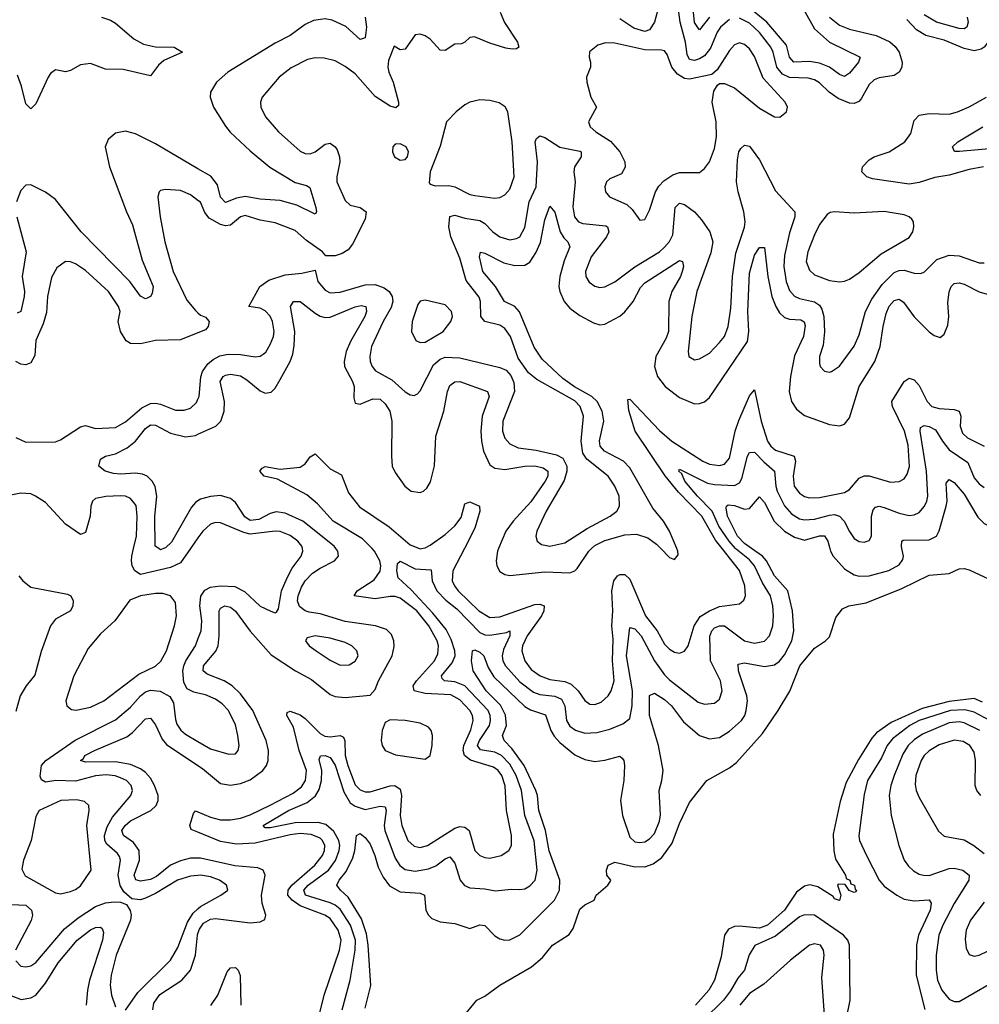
# Model space of a CAD drawing. Header units: inches. Extents: x 1843162 to 1959474, y 907081 to 1016326.
# Tile 612 of 656: x 1939286 to 1943131, y 978173 to 982120. Entities that reach past the tile are written whole.
import ezdxf

# ---------------------------------------------------------------- set-up
doc = ezdxf.new("R2010")
doc.units = ezdxf.units.IN
doc.header["$MEASUREMENT"] = 0
for name, color, linetype in [('B9937', 7, 'Continuous'), ('B9938', 7, 'Continuous'), ('B9947', 7, 'Continuous'), ('B9948', 7, 'Continuous')]:
    doc.layers.add(name, color=color, linetype=linetype)

msp = doc.modelspace()

# ---------------------------------------------------------------- linework, layer by layer
at = {"layer": 'B9937', "color": 5}
for points, elevation in [([(1939970.1, 980000), (1939930, 979943.2), (1939890, 979923.4), (1939770, 979895.4), (1939746.8, 979910), (1939737, 979930), (1939734, 979950), (1939735, 979970), (1939742.3, 980000)], 540), ([(1939862.7, 980000), (1939850, 979994.8), (1939843, 980000)], 520), ([(1939282.6, 979890), (1939298, 979870), (1939330, 979844.8), (1939476.9, 979816.9), (1939490.6, 979810.6), (1939500.5, 979790), (1939499.5, 979770), (1939490.1, 979749.9), (1939430, 979717.4), (1939408.9, 979690), (1939372.6, 979587.4), (1939347.2, 979492.8), (1939311.9, 979450), (1939288.4, 979410), (1939270, 979346.9)], 540), ([(1940000, 979420.1), (1939984, 979424), (1939957.5, 979437.5), (1939943, 979463), (1939939.9, 979510), (1939943.6, 979530), (1939951.5, 979550), (1939990.4, 979610), (1940000, 979636)], 540), ([(1940000, 978689.5), (1939970, 978687), (1939918, 978670), (1939830, 978616.9), (1939790, 978597.8), (1939770, 978592.2), (1939735.9, 978595.9), (1939703.2, 978623.2), (1939688.8, 978648.8), (1939681, 978690), (1939689.9, 978750), (1939685.4, 978765.4), (1939677.4, 978777.4), (1939634.5, 978814.5), (1939627.1, 978830), (1939625.9, 978850), (1939636, 978884), (1939657.3, 978922.7), (1939731.9, 979010), (1939738.3, 979030), (1939732.5, 979050), (1939713.8, 979070), (1939690, 979081.3), (1939668.6, 979088.6), (1939632.3, 979092.3), (1939590, 979089.3), (1939510, 979066.8), (1939430.1, 979069.9), (1939390, 979063.9), (1939372.8, 979072.8), (1939367.8, 979087.8), (1939373.2, 979130), (1939391.2, 979150), (1939508.8, 979231.2), (1939670, 979312.7), (1939730, 979363.8), (1939770.5, 979410), (1939790, 979425.2), (1939810, 979432.4), (1939848.5, 979428.5), (1939887.1, 979407.1), (1939901.6, 979381.6), (1939910, 979314), (1939916.1, 979296.1), (1939931.4, 979271.4), (1939950, 979255.7), (1940000, 979226.6)], 540), ([(1940000, 978758.5), (1939970, 978758.9), (1939930, 978748.1), (1939890.7, 978730), (1939834.2, 978685.8), (1939810, 978672.9), (1939770, 978665.8), (1939751.8, 978671.8), (1939744.2, 978690), (1939765.5, 978750), (1939764.1, 978790), (1939741.7, 978821.7), (1939701.3, 978850), (1939695.4, 978870), (1939707.9, 978890), (1939730, 978908.5), (1939810.9, 978949.1), (1939832.9, 978970), (1939840.4, 978990), (1939840.5, 979010), (1939826.6, 979050), (1939810, 979079.2), (1939790, 979101.9), (1939770, 979116.8), (1939730, 979133.6), (1939670, 979144.9), (1939550, 979143.8), (1939529.8, 979150), (1939541.4, 979158.6), (1939547.4, 979170), (1939585.3, 979190), (1939715.4, 979244.6), (1939737.9, 979262.1), (1939790, 979317.5), (1939810, 979319.7), (1939830, 979293.6), (1939856.2, 979236.2), (1939874.3, 979214.3), (1940000, 979130.4)], 520), ([(1940000, 978862.4), (1939973.3, 978873.3), (1939968, 978890), (1939981.9, 978938.1), (1939990, 978948.3), (1940000, 978944.2)], 480), ([(1939195.7, 978575.7), (1939310, 978570.1), (1939333.9, 978550), (1939337.6, 978530), (1939331.8, 978508.2), (1939268.8, 978390)], 540), ([(1939270, 978347), (1939290, 978326), (1939310, 978322.6), (1939330, 978327.7), (1939350, 978340.6), (1939465.1, 978474.9), (1939520.5, 978519.5), (1939590, 978565.3), (1939630, 978579.6), (1939663.9, 978583.9), (1939690, 978581.7), (1939713.5, 978573.5), (1939728.9, 978548.9), (1939732.8, 978530), (1939730.1, 978510.1), (1939673.1, 978370), (1939652.2, 978290), (1939648.8, 978250), (1939654.2, 978210), (1939670, 978162.4)], 540), ([(1939710, 978148.8), (1939759.5, 978220.5), (1939890, 978350.2), (1939919.5, 978400.5), (1939957.7, 978502.3), (1939981.4, 978538.6), (1940000, 978555.9)], 540), ([(1939250, 978208), (1939292.4, 978192.4), (1939330, 978198.4), (1939350, 978210.1), (1939390, 978257.4), (1939440.7, 978339.3), (1939516.3, 978430), (1939570, 978471.7), (1939590, 978480.1), (1939610, 978481.8), (1939616.6, 978476.6), (1939621.2, 978461.2), (1939618, 978430), (1939565.5, 978270), (1939557, 978230), (1939552.8, 978170)], 520), ([(1939818.8, 978150), (1939823.2, 978176.8), (1939847.4, 978212.6), (1939935.5, 978270), (1939970, 978309.4), (1939990.5, 978369.5), (1939997.8, 978450), (1940000, 978456.1)], 520)]:
    msp.add_lwpolyline(points, dxfattribs=dict(at, elevation=elevation))
at = {"layer": 'B9937', "color": 5, "elevation": 560}
for points in [[(1939859.8, 979819.8), (1939830, 979819.1), (1939770, 979809.9), (1939727.5, 979792.5), (1939667.5, 979710), (1939610, 979657.7), (1939560.7, 979599.3), (1939503, 979490), (1939470.3, 979390), (1939475.3, 979370), (1939494, 979354), (1939511.6, 979351.5), (1939570, 979364.1), (1939623.1, 979390), (1939763.5, 979496.5), (1939830, 979528.2), (1939851.1, 979548.9), (1939873.8, 979590), (1939906.5, 979690), (1939914.7, 979730), (1939910, 979783.7), (1939890, 979809.7)], [(1939513.1, 978993.1), (1939450.8, 978989.2), (1939363.8, 978950), (1939350, 978925.2), (1939331.3, 978830), (1939301.7, 978750), (1939295.1, 978715.1), (1939307.3, 978687.3), (1939430, 978619.1), (1939450, 978616.1), (1939490, 978625.2), (1939510, 978632.8), (1939530, 978647.7), (1939572.5, 978710), (1939554.4, 978890), (1939564.6, 978950), (1939563.1, 978970), (1939546.2, 978986.2)]]:
    msp.add_lwpolyline(points, close=True, dxfattribs=at)
at = {"layer": 'B9938', "color": 5}
for points, elevation in [([(1939613.7, 982130), (1939650, 982117.8), (1939670, 982105.5), (1939743.9, 982043.9), (1939781.5, 982021.5), (1939830, 982010.9), (1939904.7, 982010), (1939938.8, 981990), (1939863.1, 981956.9), (1939842.2, 981937.8), (1939810, 981895.4), (1939700.9, 981920.9), (1939630, 981921.8), (1939570, 981944.9), (1939530, 981939.2), (1939490, 981916.8), (1939470, 981911.6), (1939430, 981919.3), (1939410, 981904.1), (1939399.8, 981890), (1939350, 981782.9), (1939330, 981762.4), (1939310, 981782.4), (1939293.1, 981853.1), (1939277, 981897)], 480), ([(1940000, 981522.7), (1939830, 981621.8), (1939750, 981662.2), (1939710, 981673.6), (1939670, 981665), (1939640.4, 981639.6), (1939627.8, 981610), (1939645.4, 981530), (1939713.4, 981350), (1939738.3, 981298.3), (1939776.5, 981156.5), (1939820.8, 981050), (1939817.3, 981022.7), (1939810, 981009.7), (1939796.9, 981003.1), (1939790, 981000.4), (1939770, 981012), (1939726.6, 981070), (1939532.8, 981270), (1939430, 981399.8), (1939390, 981428.8), (1939330, 981458), (1939310, 981456.9), (1939290, 981435.6), (1939272.7, 981390)], 520), ([(1940000, 981395.4), (1939970, 981417.7), (1939930, 981435.1), (1939870, 981438.9), (1939850, 981435.6), (1939844.4, 981430), (1939839.5, 981410), (1939849.3, 981330), (1939867.2, 981230), (1939901, 981110), (1939955.6, 980995.6), (1939990, 980954), (1940000, 980944.8)], 540), ([(1939274.1, 981330), (1939311.7, 981190), (1939295.3, 981090), (1939304.8, 981030), (1939303.9, 981010), (1939291, 980950), (1939276.5, 980943.5)], 520), ([(1940000, 980864.7), (1939930, 980836.2), (1939830, 980833.7), (1939770, 980820.7), (1939730, 980821.5), (1939713, 980833), (1939690.4, 980870.3), (1939680.9, 980910), (1939688.1, 980950), (1939681.7, 980970), (1939641.8, 981030), (1939550, 981114.8), (1939510, 981140.9), (1939490, 981149.7), (1939470, 981151.1), (1939435, 981125), (1939413.6, 981086.4), (1939397.6, 981010), (1939393.9, 980946.1), (1939379.5, 980900.5), (1939350, 980833.6), (1939346.7, 980773.3), (1939330, 980744.9), (1939310, 980736.5), (1939290, 980739.3), (1939270, 980749.9)], 540), ([(1939270, 980444.6), (1939310, 980426.6), (1939430, 980427.6), (1939450, 980435.3), (1939530, 980487.6), (1939550, 980492.8), (1939590, 980480.7), (1939670, 980484.8), (1939710, 980508.1), (1939775.5, 980564.5), (1939810, 980580.9), (1939830, 980582.7), (1939850, 980578.1), (1939910, 980554.5), (1939945.4, 980554.6), (1939970, 980563), (1939994.3, 980585.7), (1940000, 980598.4)], 540), ([(1939843, 980000), (1939829.4, 980010), (1939828, 980128), (1939835.9, 980210), (1939828.6, 980248.6), (1939817.1, 980270), (1939796.5, 980290), (1939777.8, 980297.8), (1939750, 980302.1), (1939690, 980298.1), (1939661.3, 980301.3), (1939628, 980310), (1939603.7, 980330), (1939610, 980358.3), (1939629.6, 980370), (1939670, 980379.1), (1939716.1, 980403.9), (1939750, 980430.1), (1939790, 980480.7), (1939810, 980495.3), (1939830, 980494.4), (1939890, 980462.5), (1939950, 980448.2), (1939990, 980453.4), (1940000, 980457.9)], 520), ([(1939742.3, 980000), (1939754.5, 980050), (1939756.3, 980130), (1939752.1, 980172.1), (1939730, 980201.2), (1939710, 980210.5), (1939690, 980211.6), (1939630.9, 980209.1), (1939590, 980201.1), (1939578, 980190), (1939571.6, 980170), (1939568.5, 980130), (1939550, 980064), (1939530, 980056), (1939470, 980098), (1939390, 980184.2), (1939349.7, 980210), (1939330, 980218.6), (1939290, 980221.9), (1939250, 980214.3)], 540), ([(1940000, 980190.8), (1939990, 980184.3), (1939974.7, 980165.3), (1939894.1, 980025.9), (1939870, 980003), (1939862.7, 980000)], 520), ([(1940000, 980042.4), (1939970.1, 980000)], 540)]:
    msp.add_lwpolyline(points, dxfattribs=dict(at, elevation=elevation))
at = {"layer": 'B9947', "color": 5}
for points, elevation in [([(1940000, 979636), (1940012.6, 979670), (1940015.7, 979710), (1940007.7, 979770), (1940011.6, 979808.4), (1940027.6, 979832.4), (1940050, 979845.1), (1940090, 979850.5), (1940147.3, 979847.3), (1940187.2, 979827.2), (1940250, 979769.3), (1940291.6, 979748.4), (1940310, 979742.4), (1940315.1, 979744.9), (1940322.3, 979757.7), (1940335.5, 979830), (1940357.1, 979882.9), (1940378.2, 979921.8), (1940413.9, 979970), (1940420.2, 979990), (1940418.5, 980000)], 540), ([(1940000, 978944.2), (1940050, 978923.6), (1940090, 978912.6), (1940130, 978912.6), (1940170, 978919.3), (1940210, 978932.7), (1940290, 978970.7), (1940381.3, 979018.7), (1940415.1, 979044.9), (1940431.7, 979070), (1940435.3, 979110), (1940405.2, 979190), (1940383.5, 979283.5), (1940356.5, 979330), (1940358, 979342), (1940370, 979347.7), (1940410, 979333.4), (1940430, 979319.1), (1940490, 979258.3), (1940508, 979248), (1940530, 979245.2), (1940570, 979250.9), (1940583.1, 979243.1), (1940588.8, 979228.8), (1940590, 979170.1), (1940600.5, 979130), (1940630, 979052.7), (1940650, 979032), (1940670, 979024.9), (1940690, 979024.8), (1940770, 979048.8), (1940789.4, 979049.4), (1940810, 979035), (1940815.1, 979010), (1940810.8, 978930), (1940816.5, 978890), (1940841.3, 978830), (1940866.2, 978806.2), (1940890, 978801.1), (1940920.4, 978810), (1941030, 978878.9), (1941050, 978885.3), (1941070, 978883.6), (1941086.8, 978870), (1941110, 978789.1), (1941129.6, 978769.6), (1941150, 978761), (1941170, 978758.2), (1941215.1, 978770), (1941246, 978790), (1941256.8, 978810), (1941256.3, 978850), (1941235.8, 978950), (1941231.4, 979048.6), (1941218.1, 979090), (1941203.6, 979110), (1941184.1, 979124.1), (1941091.5, 979151.5), (1941068.1, 979170), (1941062.3, 979190), (1941064.8, 979210), (1941093, 979273), (1941102.4, 979310), (1941099.6, 979330), (1941089.9, 979350), (1941050, 979393.6), (1941013.5, 979413.5), (1940910, 979418.4), (1940865.8, 979430), (1940863, 979450), (1940875.4, 979470), (1940947.6, 979550), (1940961.7, 979578.3), (1940963.5, 979610), (1940958.4, 979630), (1940924.9, 979690), (1940876.6, 979750), (1940810, 979801.2), (1940790, 979808.2), (1940770, 979808.3), (1940710, 979798.6), (1940626.2, 979810), (1940638, 979830), (1940705.8, 979874.2), (1940730, 979909.4), (1940732.8, 979930), (1940729.4, 979950), (1940707.6, 979990), (1940697.9, 980000)], 480), ([(1940000, 979130.4), (1940018.2, 979118.2), (1940090, 979057.8), (1940130, 979051), (1940170, 979057.5), (1940210, 979073), (1940259.9, 979110), (1940274.5, 979130), (1940282, 979150), (1940282.9, 979190), (1940273.1, 979230), (1940220.7, 979350), (1940170, 979418), (1940137.3, 979450), (1940105.8, 979470), (1940036.8, 979496.8), (1940021.7, 979510), (1940022.6, 979530), (1940071.8, 979588.2), (1940081.7, 979610), (1940085.6, 979650), (1940084.8, 979750), (1940090, 979761.3), (1940107.3, 979770), (1940130, 979764.5), (1940150, 979748.8), (1940210, 979668.9), (1940293.3, 979573.3), (1940391.1, 979510), (1940455, 979475), (1940530, 979415), (1940550, 979406.9), (1940590, 979403), (1940690, 979412.7), (1940710, 979435.3), (1940723.9, 979470), (1940777.8, 979570), (1940786.7, 979606.8), (1940785, 979630), (1940775.4, 979655.4), (1940755.3, 979675.3), (1940711.5, 979690), (1940590, 979707.3), (1940490, 979738.3), (1940445.3, 979745.3), (1940429.7, 979749.7), (1940407.3, 979767.3), (1940399.1, 979790), (1940401.5, 979810), (1940414.5, 979845.5), (1940430, 979870), (1940459.4, 979900.6), (1940490, 979921.9), (1940547.9, 979950), (1940563.7, 979970), (1940560.4, 979990), (1940552.9, 980000)], 520), ([(1940577.4, 978150), (1940610.3, 978270), (1940630.5, 978389.5), (1940631, 978430), (1940611.3, 978490), (1940570, 978553.8), (1940550.4, 978570.4), (1940530, 978579.5), (1940430.6, 978610), (1940424.4, 978630), (1940441.8, 978650), (1940523.7, 978710), (1940551.2, 978748.8), (1940566.3, 978790), (1940568.1, 978810), (1940564.9, 978830), (1940545.2, 978865.2), (1940513.1, 978893.1), (1940481.7, 978901.7), (1940390, 978900.1), (1940290, 978880.4), (1940270, 978880.4), (1940261.8, 978890), (1940363, 978950), (1940438.1, 978981.9), (1940471.5, 979008.5), (1940486.1, 979033.9), (1940494.9, 979070), (1940496.1, 979110), (1940485.8, 979154.2), (1940490.8, 979169.2), (1940510, 979170.5), (1940530, 979161.7), (1940550, 979131.4), (1940584.6, 979024.6), (1940610, 978980.8), (1940630, 978966.7), (1940670, 978954.1), (1940730, 978967.2), (1940750, 978964.4), (1940754.3, 978950), (1940746.4, 978890), (1940748.7, 978870), (1940790, 978759), (1940809.5, 978729.5), (1940830, 978713.2), (1940870, 978706), (1940923.9, 978716.1), (1940952.7, 978727.3), (1940990, 978755.9), (1941010, 978764.1), (1941030, 978738.7), (1941050.1, 978670.1), (1941068.7, 978648.7), (1941090, 978639.1), (1941150, 978635.7), (1941192.7, 978627.3), (1941255, 978635), (1941290, 978633), (1941310, 978636.2), (1941330, 978647.2), (1941351.9, 978670), (1941359.2, 978710), (1941347.8, 978827.8), (1941310.2, 978930.2), (1941296.4, 979030), (1941275.1, 979090), (1941250, 979135.5), (1941216.9, 979170), (1941190, 979183.7), (1941132.8, 979192.8), (1941120.1, 979210), (1941127.7, 979230), (1941168.2, 979290), (1941172.9, 979310), (1941170.9, 979330), (1941162.5, 979350), (1941068.9, 979448.9), (1941030, 979465.3), (1940988.2, 979470), (1940979.1, 979479.1), (1940975.6, 979490), (1941018.3, 979541.7), (1941030.2, 979569.8), (1941029, 979590), (1941015.2, 979635.2), (1940995, 979675.1), (1940941.3, 979741.3), (1940854.5, 979834.5), (1940802.8, 979882.8), (1940796.6, 979910), (1940800.2, 979939.8), (1940810, 979949.2), (1940870, 979918.2), (1940934.4, 979914.4), (1940939.1, 979870), (1940957.3, 979830), (1940993.3, 979793.3), (1941037.8, 979757.8), (1941130, 979663.5), (1941150, 979653.4), (1941170, 979652.1), (1941236.9, 979663.1), (1941250.2, 979670), (1941249.3, 979650), (1941224.7, 979595.3), (1941218.8, 979570), (1941221.5, 979550), (1941232.3, 979530), (1941290, 979465.4), (1941344.5, 979424.5), (1941370, 979414.5), (1941430, 979408.6), (1941456.3, 979396.3), (1941469.7, 979370), (1941476.3, 979310), (1941490, 979288.4), (1941512.3, 979272.3), (1941550, 979259.8), (1941598, 979262), (1941650, 979275.7), (1941703.1, 979296.9), (1941730, 979318.9), (1941739.7, 979370), (1941741.4, 979430), (1941717.3, 979570), (1941730, 979683.1), (1941750, 979677.6), (1941776.2, 979650), (1941829.7, 979550), (1941870, 979493.6), (1941890, 979474.2), (1942004.2, 979384.2), (1942030, 979375.9), (1942070, 979380.2), (1942090, 979395.6), (1942100.5, 979430), (1942093.3, 979470), (1942054.2, 979550), (1942051.1, 979648.9), (1942059, 979670), (1942070, 979681.6), (1942089.4, 979690.6), (1942110, 979689.6), (1942190, 979630.1), (1942230, 979620.1), (1942270, 979628.1), (1942289.9, 979650.1), (1942303.2, 979690), (1942306.8, 979730), (1942303.1, 979770), (1942293.5, 979810), (1942262, 979862), (1942230.5, 979930.5), (1942210, 979954.5), (1942157, 979997), (1942154.4, 980000)], 460), ([(1940670, 978157.1), (1940692.3, 978247.7), (1940681.5, 978410), (1940674.9, 978454.9), (1940655.2, 978515.2), (1940602.5, 978602.5), (1940571.4, 978630), (1940557, 978650), (1940566.6, 978670), (1940594.5, 978705.5), (1940620.3, 978759.7), (1940628.9, 978790), (1940636, 978850), (1940650, 978857), (1940670, 978841.3), (1940690, 978814.9), (1940709.4, 978770), (1940722.7, 978722.7), (1940742.5, 978682.5), (1940767.9, 978647.9), (1940810, 978623.8), (1940890, 978618.6), (1940907.2, 978610), (1940913.8, 978550), (1940924.4, 978530), (1940937.2, 978517.2), (1940970, 978503.2), (1941030, 978496.9), (1941090, 978476.9), (1941130, 978490.8), (1941150, 978488.5), (1941190, 978447.3), (1941210, 978435.4), (1941230, 978430.2), (1941250, 978431), (1941290, 978451.8), (1941428.7, 978590), (1941448.5, 978630), (1941449.9, 978670), (1941407.6, 978787.6), (1941392.8, 978870), (1941366.4, 978950), (1941360.8, 979010), (1941354.2, 979030), (1941307.7, 979130), (1941257.9, 979197.9), (1941226.4, 979230), (1941220.9, 979250), (1941235.8, 979290), (1941231.8, 979331.8), (1941212.2, 979372.2), (1941154.4, 979430), (1941102.7, 979510), (1941096.2, 979550), (1941099.7, 979590), (1941110, 979594), (1941130, 979584.7), (1941146.1, 979570), (1941162.6, 979522.6), (1941185, 979485), (1941310, 979366.5), (1941332.9, 979352.9), (1941392.9, 979332.9), (1941414.4, 979270), (1941428, 979248), (1941450, 979222.7), (1941510, 979173.5), (1941550, 979154.2), (1941590, 979146.6), (1941630, 979151.3), (1941690, 979167.2), (1941699.4, 979159.4), (1941706.4, 979150), (1941709.5, 979129.5), (1941706.9, 979070), (1941693.3, 978990), (1941701, 978930), (1941730, 978842.2), (1941750, 978824.7), (1941770, 978821.5), (1941790, 978824.8), (1941810, 978835.7), (1941830, 978857.1), (1941850, 978906.7), (1941852.8, 978932.8), (1941848, 979030), (1941859.3, 979070), (1941864.1, 979110), (1941845.3, 979210), (1941809.2, 979330), (1941810, 979410.4), (1941830, 979420.6), (1941870, 979395.1), (1941897.1, 979370), (1941945.6, 979305.6), (1942010, 979250.7), (1942050, 979237), (1942090, 979242.5), (1942130, 979268.1), (1942177.4, 979310), (1942190.9, 979330), (1942196.2, 979350), (1942202.6, 979390), (1942199.7, 979410), (1942165.3, 979510), (1942164.1, 979535.9), (1942190, 979541.5), (1942270, 979526.5), (1942310, 979533.4), (1942330, 979548.3), (1942350, 979574.1), (1942380.1, 979630), (1942388, 979670), (1942382.8, 979750), (1942364, 979830), (1942309.9, 979890), (1942278.1, 979950), (1942262.3, 979970), (1942218.6, 980000)], 440), ([(1940887.3, 980000), (1940890, 979998.9), (1940895.5, 980000)], 480), ([(1941067.6, 980000), (1941020.9, 979910), (1941018.7, 979870), (1941027.6, 979850), (1941042.4, 979830), (1941125.2, 979750), (1941170, 979724.1), (1941210, 979726.3), (1941350, 979775.4), (1941370, 979777.5), (1941387.6, 979770), (1941385.4, 979750), (1941376.6, 979730), (1941319.4, 979650), (1941301, 979610), (1941297.6, 979590), (1941309.2, 979550), (1941335.3, 979515.3), (1941371.9, 979490), (1941410, 979475.2), (1941470, 979466.4), (1941495.9, 979455.9), (1941523.3, 979430), (1941550.6, 979390.6), (1941570, 979376), (1941590, 979374.8), (1941615.3, 979384.7), (1941643.2, 979410), (1941656.1, 979430), (1941668.4, 979470), (1941660.8, 979550), (1941663.4, 979636.6), (1941658.8, 979690), (1941662, 979750), (1941657.9, 979830), (1941665.9, 979870), (1941680.7, 979890), (1941690, 979896), (1941710, 979896), (1941730, 979877.4), (1941793.4, 979730), (1941839.9, 979670), (1941870, 979616.8), (1941890, 979596), (1941910, 979584.3), (1941930, 979580.7), (1941950, 979587.9), (1941964.4, 979610), (1941987.8, 979690), (1942012.8, 979727.2), (1942049.2, 979750), (1942090, 979767.2), (1942170, 979778.9), (1942187.4, 979792.6), (1942194.1, 979810), (1942191.2, 979850), (1942170, 979911.6), (1942100.1, 980000)], 480), ([(1941204.3, 980000), (1941200.1, 979990), (1941194.4, 979950), (1941197.7, 979930), (1941210, 979907.8), (1941230, 979896.1), (1941250, 979891.3), (1941390, 979906.2), (1941490, 979902.2), (1941509.9, 979910.1), (1941519.8, 979920.2), (1941565.7, 979990), (1941576.4, 980000)], 520), ([(1941854.6, 980000), (1941890, 979963.7), (1941910, 979955.5), (1941924.8, 979975.2), (1941923.5, 979990), (1941919.3, 980000)], 520), ([(1942531.8, 980000), (1942534.3, 979990), (1942544.8, 979970), (1942590, 979918.9), (1942630, 979894.1), (1942650, 979889.6), (1942690, 979890.1), (1942767.7, 979912.3), (1942810, 979934.3), (1942824.3, 979955.7), (1942826.5, 979970), (1942820.7, 980000)], 440), ([(1941069.1, 978130.9), (1941118, 978190), (1941150, 978206), (1941209.2, 978250), (1941337.2, 978322.8), (1941380.1, 978359.9), (1941420.7, 978410), (1941487.2, 978452.7), (1941503.1, 978476.9), (1941530, 978554), (1941550, 978571), (1941588, 978590), (1941595.3, 978610), (1941642, 978650), (1941652.9, 978667.1), (1941654, 978670), (1941639, 978690), (1941637.2, 978710), (1941644, 978730), (1941670, 978742.4), (1941745.6, 978725.6), (1941790, 978724.1), (1941823.6, 978736.4), (1941858.5, 978761.5), (1941900.7, 978819.3), (1941930, 978897.6), (1941970, 978981.6), (1942039.3, 979070), (1942130, 979120.2), (1942157.6, 979142.4), (1942261.7, 979258.2), (1942324.4, 979350), (1942371.4, 979428.6), (1942412.2, 979530), (1942470, 979600.3), (1942514, 979630), (1942530, 979646), (1942556, 979724), (1942582, 979758), (1942608, 979770), (1942677.5, 979782.5), (1942820.2, 979839.8), (1942930, 979893.5), (1943010, 979900.5), (1943050, 979918), (1943070, 979920.5), (1943090, 979914.9), (1943210, 979858)], 420), ([(1940000, 979226.6), (1940050, 979197.5), (1940124.2, 979175.8), (1940150, 979177.4), (1940161, 979190), (1940165.6, 979210), (1940160.6, 979250), (1940150, 979293), (1940121.9, 979350), (1940097.1, 979377.1), (1940070, 979396.4), (1940030, 979413), (1940000, 979420.1)], 540), ([(1943143.8, 979383.8), (1943110, 979398.2), (1943010, 979387.1), (1942901.4, 979358.6), (1942778, 979302), (1942718.7, 979261.3), (1942699.6, 979240.4), (1942646.4, 979153.6), (1942597.9, 979062.1), (1942573.7, 978986.3), (1942545.5, 978854.5), (1942548.5, 978788.5), (1942554.7, 978754.7), (1942594.3, 978690), (1942597.5, 978677.5), (1942611.6, 978670), (1942615.8, 978655.8), (1942630.3, 978650), (1942633.5, 978633.5), (1942638.8, 978630), (1942636.3, 978623.7), (1942630, 978621.2), (1942609.3, 978629.3), (1942593.2, 978653.2), (1942565.4, 978654.6), (1942562, 978650), (1942576, 978610), (1942570, 978588.7), (1942550, 978595.3), (1942545.1, 978605.1), (1942484.4, 978644.4), (1942452, 978652), (1942430, 978646.3), (1942398.2, 978621.8), (1942350, 978549.9), (1942282.7, 978490), (1942250, 978477.6), (1942170, 978486), (1942150, 978484.7), (1942126, 978474), (1942110.1, 978449.9), (1942096.6, 978363.4), (1942069.2, 978270), (1942047.1, 978230), (1941994.3, 978170)], 420), ([(1943209.9, 979290), (1943110, 979343.7), (1943072.7, 979352.7), (1943015.6, 979350), (1942890, 979311.2), (1942852.1, 979290), (1942783.3, 979236.7), (1942761.4, 979210), (1942738.6, 979161.4), (1942682.4, 979070), (1942670, 979014.5), (1942647.9, 978847.9), (1942650.2, 978830), (1942678.6, 978770), (1942730, 978670.2), (1942750, 978646.9), (1942799.8, 978610), (1942830, 978593.9), (1942870, 978587), (1942930, 978591.8), (1942938.3, 978578.3), (1942933.5, 978550), (1942887.1, 978450), (1942879.7, 978410), (1942877.9, 978290), (1942912.3, 978152.3)], 440), ([(1943133.1, 979270), (1943070, 979300.9), (1943050, 979305), (1943010, 979300.7), (1942903.6, 979256.4), (1942870, 979233.7), (1942845.7, 979210), (1942824.5, 979175.5), (1942789.2, 979090), (1942776.3, 979050), (1942769.5, 979010), (1942777.5, 978930), (1942807.8, 978810), (1942830, 978750.4), (1942846.5, 978726.5), (1942867.5, 978707.5), (1942890, 978694.3), (1942907.3, 978690), (1942930, 978689.5), (1943010, 978716.8), (1943030, 978718.1), (1943065.3, 978710), (1943090.2, 978690), (1943089.3, 978670), (1943030, 978576.5), (1942985.1, 978490), (1942969.2, 978450), (1942958.5, 978370), (1942957.7, 978310), (1942963.6, 978270), (1942980.6, 978230), (1943010, 978193.4), (1943030, 978184.1), (1943050, 978184), (1943170, 978254)], 460), ([(1943137.5, 979010), (1943120.3, 979030), (1943113.6, 979050), (1943115.9, 979150), (1943110, 979183.1), (1943093.2, 979210), (1943066.6, 979226.6), (1943030, 979231.9), (1942970, 979212.8), (1942930, 979188.7), (1942910.1, 979170), (1942897.9, 979150), (1942876.2, 979090), (1942873.8, 979053.8), (1942878.2, 979030), (1942890, 979001.5), (1942967, 978867), (1942990, 978846.2), (1943070, 978832.5), (1943108.7, 978810), (1943150, 978777.7)], 480), ([(1940483, 978117), (1940505.9, 978210), (1940567.1, 978390), (1940573.7, 978430), (1940562.4, 978470), (1940530, 978516.7), (1940507.9, 978530), (1940410, 978567.9), (1940377.3, 978590), (1940360.1, 978610), (1940361.4, 978630), (1940376.9, 978650), (1940468.6, 978730), (1940499.4, 978770), (1940507.4, 978790), (1940508.7, 978810), (1940499.5, 978830), (1940490, 978839), (1940454.2, 978854.2), (1940410, 978857.5), (1940370, 978852.2), (1940230, 978818.5), (1940154.8, 978814.8), (1940090, 978825.5), (1940000, 978862.4)], 480), ([(1940000, 978456.1), (1940006.3, 978473.7), (1940022.5, 978497.5), (1940050, 978514.3), (1940070, 978517.2), (1940210, 978499.8), (1940250, 978502.9), (1940267.7, 978512.3), (1940272.3, 978530), (1940257.4, 978577.4), (1940254.9, 978610), (1940269.3, 978690), (1940261.6, 978710), (1940239.5, 978719.5), (1940148.3, 978728.4), (1940010, 978758.3), (1940000, 978758.5)], 520), ([(1940000, 978555.9), (1940010, 978565.2), (1940091.8, 978610), (1940119.6, 978630), (1940114.3, 978650), (1940086.9, 978670), (1940050, 978683.6), (1940010, 978690.3), (1940000, 978689.5)], 540), ([(1943150, 978582.3), (1943095.3, 978510), (1943078.5, 978470), (1943073.7, 978433.7), (1943077.6, 978397.6), (1943090, 978372.7), (1943110, 978365.5), (1943130, 978369.2), (1943230, 978417.6)], 480), ([(1942597.6, 978110), (1942613.9, 978190), (1942610.6, 978410), (1942603.4, 978430), (1942586.9, 978450), (1942470, 978529.9), (1942430, 978531.4), (1942410, 978523.9), (1942314.6, 978445.4), (1942232, 978408), (1942208.2, 978371.8), (1942189.6, 978310), (1942163, 978277), (1942133.7, 978226.3), (1942106.5, 978190), (1942025.3, 978110)], 440), ([(1942511.4, 978110), (1942499.2, 978280.8), (1942508.9, 978370), (1942506.6, 978390), (1942494, 978410), (1942470, 978415.9), (1942450, 978409.8), (1942374.7, 978350), (1942267, 978253), (1942210, 978216.2), (1942171.3, 978168.7)], 460), ([(1940052.3, 978167.7), (1940079.7, 978210), (1940116.7, 978303.3), (1940130, 978319.3), (1940150, 978320.2), (1940161.2, 978310), (1940168.9, 978288.9), (1940171.5, 978170)], 480)]:
    msp.add_lwpolyline(points, dxfattribs=dict(at, elevation=elevation))
for points, elevation in [([(1940470.3, 979649.7), (1940438, 979642), (1940430.5, 979630), (1940445.7, 979610), (1940473.7, 979590), (1940530, 979552.2), (1940570, 979532.2), (1940606, 979534), (1940630, 979548.9), (1940641.7, 979570), (1940636.4, 979590), (1940616.9, 979610), (1940590, 979623.7), (1940530, 979641)], 540), ([(1940770, 979313.6), (1940750, 979302.6), (1940738, 979270), (1940734.4, 979230), (1940737.9, 979210), (1940749.7, 979189.7), (1940792.3, 979172.3), (1940910, 979155.4), (1940929.9, 979170.1), (1940939.1, 979210), (1940939.9, 979250), (1940935.2, 979270), (1940924.1, 979284.1), (1940890, 979300.4), (1940830.1, 979309.9)], 520)]:
    msp.add_lwpolyline(points, close=True, dxfattribs=dict(at, elevation=elevation))
at = {"layer": 'B9948', "color": 5}
for points, elevation in [([(1941870, 982260.7), (1941829.2, 982110), (1941810, 982079.1), (1941790, 982072.8), (1941746, 982086), (1941690, 982123)], 540), ([(1942366.1, 982270), (1942470, 982083.4), (1942530.8, 982030), (1942652.8, 981970), (1942646.8, 981950), (1942610, 981905.7), (1942590, 981892.9), (1942570, 981900.5), (1942530.2, 981930.2), (1942490, 981945.5), (1942450, 981952.4), (1942387.2, 981950), (1942370.9, 981970), (1942357.6, 982017.6), (1942279.6, 982110), (1942170, 982200.5)], 520), ([(1941211, 982150), (1941229, 982109), (1941280.3, 982030), (1941285.5, 982010), (1941277.1, 982002.9), (1941258.7, 982001.3), (1941233.8, 982006.2), (1941170, 982026), (1941108.7, 982051.3), (1941090, 982048.7), (1941070, 982029.7), (1941056.5, 982023.5), (1941030, 982022.4), (1940990, 981997.1), (1940970, 981998), (1940930, 982041.8), (1940910, 982055.9), (1940890, 982062), (1940870, 982058.7), (1940830, 982001.3), (1940810, 981998.7), (1940786.4, 982013.6), (1940764, 981956), (1940761.5, 981930), (1940764.9, 981910), (1940782, 981870), (1940803.5, 981790), (1940803.4, 981776.6), (1940793.6, 981766.4), (1940770, 981773.2), (1940710, 981812.5), (1940630, 981902.9), (1940590, 981932.9), (1940550, 981954.8), (1940505.9, 981965.9), (1940470, 981967.2), (1940439.4, 981960.6), (1940373.2, 981926.8), (1940325.3, 981890), (1940257.4, 981810), (1940250.3, 981790), (1940251.6, 981770), (1940270.3, 981730), (1940322.6, 981670), (1940410, 981592.8), (1940430, 981583.9), (1940450, 981582.2), (1940470, 981590.2), (1940510, 981621.4), (1940530, 981624.6), (1940550, 981610.2), (1940557.7, 981597.7), (1940567.6, 981570), (1940569.1, 981550), (1940556.6, 981490), (1940556.6, 981470), (1940590, 981394.9), (1940610, 981376.6), (1940650, 981367.3), (1940673.7, 981350), (1940670, 981320.5), (1940619.4, 981220.6), (1940602.2, 981197.8), (1940577.6, 981182.4), (1940550, 981172.9), (1940513.2, 981173.2), (1940499.7, 981190), (1940435.3, 981235.3), (1940390, 981275.2), (1940310, 981305.4), (1940250, 981315.7), (1940190, 981335), (1940170, 981329.8), (1940130, 981296.8), (1940110, 981294), (1940090, 981298.9), (1940044.5, 981324.5), (1940027.6, 981347.6), (1940010, 981388), (1940000, 981395.4)], 540), ([(1940669.7, 982130), (1940675.2, 982090), (1940670, 982047.3), (1940650, 982040.8), (1940592.3, 982092.3), (1940537.5, 982117.5), (1940510, 982123), (1940463.7, 982116.3), (1940430, 982100.7), (1940370, 982057.1), (1940310, 982026.2), (1940120.1, 981910), (1940074.3, 981870), (1940050.9, 981830), (1940049.5, 981810), (1940062.5, 981770), (1940110, 981692.7), (1940129.2, 981669.2), (1940210, 981593.8), (1940288.8, 981528.8), (1940390, 981467.4), (1940435.5, 981455.5), (1940447.9, 981447.9), (1940472.7, 981367.3), (1940475.2, 981350), (1940470, 981340.5), (1940396.9, 981376.9), (1940330, 981395.8), (1940250, 981401.2), (1940190, 981410.7), (1940154.9, 981405.1), (1940110, 981386.8), (1940090, 981408.3), (1940078.1, 981458.1), (1940052.3, 981492.3), (1940000, 981522.7)], 520), ([(1942130, 982120.6), (1942093.4, 982090), (1942080.3, 982070), (1942054.3, 982005.7), (1942030, 981975.6), (1942010, 981962.9), (1941990, 981957.1), (1941970, 981961), (1941960.4, 981980.4), (1941953.9, 982030), (1941932.8, 982110), (1941927.5, 982150)], 540), ([(1942049.8, 982130.2), (1942010, 982079.3), (1942005.1, 982085.1), (1941990, 982108.5), (1941986, 982150)], 520), ([(1942530.1, 982130.1), (1942570, 982098.6), (1942610, 982081.9), (1942717.3, 982057.3), (1942771.7, 982031.8), (1942793, 982013), (1942809.5, 981990), (1942822.2, 981950), (1942820.4, 981930), (1942810, 981909.1), (1942790, 981896.9), (1942730, 981887.3), (1942710, 981879), (1942690, 981860.2), (1942657.7, 981802.3), (1942647.8, 981792.2), (1942630, 981784.5), (1942610, 981785), (1942564.6, 981804.6), (1942529.4, 981829.4), (1942490, 981867.1), (1942470, 981878.7), (1942445.3, 981885.3), (1942370, 981888.2), (1942342.3, 981902.3), (1942318.9, 981930), (1942305.4, 981990), (1942294.9, 982010), (1942250, 982069), (1942210, 982105.9), (1942170, 982125.6)], 540), ([(1943180.7, 982150), (1943183.2, 982090), (1943167.4, 982032.6), (1943150.6, 982009.4), (1943138.6, 982001.4), (1943110, 981995.4), (1943070, 982004.1), (1942990, 982037.8), (1942916.9, 982056.9), (1942879.7, 982079.7), (1942840.2, 982120.2)], 540), ([(1943082.1, 982130), (1943085.9, 982110), (1943080.2, 982090), (1943070, 982084), (1943050, 982085.4), (1942959.4, 982110), (1942910, 982139.9)], 520), ([(1943147.7, 981530), (1943090, 981519.9), (1943010, 981496.4), (1942952.9, 981487.1), (1942890, 981466.8), (1942850, 981461.2), (1942702.5, 981482.5), (1942680.7, 981490), (1942660.5, 981510), (1942663, 981530), (1942690, 981557.7), (1942709.9, 981570.1), (1942770, 981590.9), (1942832.8, 981630), (1942856.6, 981663.4), (1942870, 981716.4), (1942890, 981737.6), (1942930, 981744.6), (1943010, 981740.7), (1943043, 981750), (1943089.9, 981770.1), (1943159.2, 981810)], 540), ([(1943305.6, 981614.4), (1943051.1, 981591.1), (1943031.7, 981591.7), (1943023.5, 981610), (1943044.7, 981630), (1943144.8, 981690)], 520), ([(1940000, 980598.4), (1940005.2, 980610), (1940011.6, 980688.4), (1940018.8, 980710), (1940039.7, 980740.3), (1940061.7, 980758.3), (1940088, 980772), (1940120.8, 980779.2), (1940170, 980778.4), (1940230, 980768.1), (1940250, 980771), (1940261.4, 980778.6), (1940272.2, 980787.8), (1940290, 980817.7), (1940302.6, 980850), (1940305.6, 980870), (1940299.3, 980910), (1940290, 980931.8), (1940270, 980952.8), (1940250, 980963.1), (1940203.7, 980970), (1940248.1, 981050), (1940283.6, 981076.4), (1940350, 981096.6), (1940415.9, 981104.1), (1940470, 981116), (1940481, 981070), (1940510, 981035.2), (1940530, 981025.3), (1940570, 981027.7), (1940670, 981057.6), (1940710, 981058.6), (1940745.7, 981045.7), (1940766.3, 981030), (1940778.5, 981010), (1940781, 980990), (1940774.2, 980965.8), (1940741.9, 980910), (1940695.7, 980810), (1940689, 980770), (1940690.8, 980750), (1940697.8, 980730), (1940712.2, 980712.2), (1940776.5, 980676.5), (1940830, 980627.5), (1940850, 980615.8), (1940866.7, 980613.3), (1940879.5, 980620.5), (1940890, 980632), (1940944.2, 980735.8), (1940970, 980759.6), (1940990, 980766.5), (1941050, 980764.5), (1941210, 980726.1), (1941235, 980715), (1941253.3, 980693.3), (1941265.4, 980665.4), (1941268.6, 980630), (1941221.9, 980510), (1941220.7, 980470), (1941230, 980442.3), (1941250, 980419.7), (1941283.6, 980403.6), (1941354.8, 980394.8), (1941436.2, 980376.2), (1941461.9, 980361.9), (1941478.8, 980330), (1941478.1, 980310), (1941466.8, 980273.2), (1941395.3, 980150), (1941357.8, 980070), (1941353.8, 980050), (1941359.5, 980030), (1941376.7, 980016.7), (1941410, 980009.4), (1941470, 980022.3), (1941559.6, 980080.4), (1941652.2, 980130), (1941678, 980150), (1941688.8, 980170), (1941687.5, 980210), (1941670.6, 980250), (1941643.7, 980290), (1941557.8, 980357.8), (1941541.8, 980381.8), (1941535.3, 980430), (1941544.5, 980530), (1941532.2, 980570), (1941510, 980592), (1941358, 980678), (1941324.1, 980704.1), (1941282.7, 980762.7), (1941252.1, 980850), (1941230, 980882.5), (1941210, 980895), (1941150, 980909.9), (1941133.9, 980930), (1941131.9, 980990), (1941127.4, 981007.4), (1941074.8, 981074.8), (1941050, 981164.2), (1941013.8, 981250), (1941005.3, 981290), (1941010, 981331.5), (1941030, 981337), (1941070, 981323.8), (1941130, 981315.1), (1941150, 981302.8), (1941181.5, 981270), (1941210, 981248.9), (1941250, 981237.5), (1941276.9, 981243.1), (1941290, 981250.2), (1941310, 981287.2), (1941327.7, 981390), (1941355.5, 981450), (1941360.1, 981550), (1941351.6, 981630), (1941356, 981644), (1941370, 981654), (1941390, 981647.8), (1941450, 981609.1), (1941530, 981592.8), (1941535.3, 981590), (1941535, 981570), (1941509.3, 981530.7), (1941506.6, 981510), (1941510.9, 981470), (1941502.1, 981370), (1941508.7, 981330), (1941525.2, 981310), (1941542.4, 981302.4), (1941633.8, 981293.8), (1941640.9, 981290), (1941646.3, 981270), (1941636.4, 981250), (1941575.2, 981170), (1941553.4, 981110), (1941554.7, 981090), (1941567.8, 981067.8), (1941590, 981052.3), (1941610, 981046.8), (1941630, 981049.4), (1941670, 981068.6), (1941750.9, 981129.1), (1941849, 981190), (1941870, 981207.8), (1941890, 981230.2), (1941902.3, 981257.7), (1941912.3, 981367.7), (1941930, 981384.7), (1941950, 981379.4), (1941990, 981350.1), (1942018.1, 981318.1), (1942050.7, 981270), (1942063.3, 981230), (1942054.9, 981185.1), (1941998.7, 981030), (1941978.8, 980930), (1941964.7, 980790), (1941967.2, 980770), (1941990, 980756.5), (1942010, 980760.3), (1942050, 980783.6), (1942090, 980825.4), (1942110, 980850.3), (1942124.2, 980890), (1942135.8, 980964.2), (1942141.5, 981090), (1942155.7, 981184.3), (1942190, 981288.8), (1942192.3, 981310), (1942187, 981350), (1942164.5, 981430), (1942158.1, 981470), (1942162, 981558), (1942167.2, 981590), (1942175.7, 981604.3), (1942190, 981617.4), (1942210, 981612.8), (1942250, 981558), (1942313.9, 981433.9), (1942391.2, 981350), (1942391.9, 981330), (1942370, 981265.4), (1942350, 981175.1), (1942348, 981130), (1942356.5, 981070), (1942370, 981033.8), (1942390, 981011.4), (1942410, 981001.8), (1942470, 980988.6), (1942490, 980975.6), (1942500.2, 980960.2), (1942508.4, 980930), (1942510.7, 980869.3), (1942505.1, 980814.9), (1942490.3, 980770), (1942490, 980742), (1942493.4, 980730), (1942510, 980710.7), (1942530, 980707), (1942539, 980710), (1942570, 980730.4), (1942630, 980811.8), (1942650, 980857.1), (1942674.8, 980950), (1942699.7, 981000.3), (1942740.9, 981059.1), (1942790, 981107), (1942810, 981114.9), (1942830, 981115.7), (1942870, 981103.5), (1942896.9, 981103.1), (1942911, 981109), (1942960.8, 981159.2), (1943010, 981176.4), (1943050, 981172.9), (1943130, 981145.5), (1943150, 981145.4)], 540), ([(1941919.3, 980000), (1941889.8, 980070), (1941865.5, 980110), (1941822.2, 980162.2), (1941730, 980323.8), (1941704.7, 980350), (1941629.7, 980389.7), (1941611.4, 980410), (1941608.9, 980431.1), (1941627, 980510), (1941619.9, 980550), (1941599.2, 980590), (1941577.7, 980610), (1941508.6, 980648.6), (1941462.1, 980682.1), (1941378.9, 980758.9), (1941346.7, 980806.7), (1941288.8, 980948.8), (1941270, 980969.9), (1941229, 980990), (1941191.7, 981050), (1941141.8, 981110), (1941127.9, 981170), (1941132.5, 981187.5), (1941150, 981183.5), (1941225.9, 981145.9), (1941270, 981134.3), (1941310, 981135.5), (1941330, 981147.9), (1941354.5, 981185.5), (1941372.7, 981227.3), (1941390, 981318), (1941410, 981373.1), (1941430, 981348), (1941450.9, 981270), (1941465.7, 981245.7), (1941482.3, 981230), (1941489.5, 981210), (1941467.2, 981152.8), (1941450.1, 981090.1), (1941445.8, 981050), (1941449.8, 981029.8), (1941467.8, 980990), (1941490, 980963.3), (1941530, 980934), (1941584.9, 980904.9), (1941610, 980897.3), (1941630, 980899.1), (1941690, 980932.1), (1941710, 980948.8), (1941743.9, 980990), (1941773.8, 981046.2), (1941790, 981064.7), (1941930, 981154.7), (1941941.6, 981150), (1941945.5, 981130), (1941940.8, 981110), (1941933.9, 981090), (1941899.1, 981030), (1941886.7, 980990), (1941885.9, 980870), (1941876.7, 980843.3), (1941834.3, 980770), (1941829.1, 980730), (1941840.9, 980690), (1941871.6, 980650), (1941930, 980605.7), (1941990, 980580.5), (1942010, 980580.9), (1942030, 980588.6), (1942050, 980605.8), (1942201.9, 980830), (1942207.5, 980870), (1942203.7, 980950), (1942210, 981104.4), (1942230, 981176.1), (1942250, 981207.2), (1942270, 981206.8), (1942284.1, 981090), (1942300.1, 981010), (1942314.9, 980970), (1942330, 980945), (1942350, 980926.6), (1942370, 980919.9), (1942416.2, 980916.2), (1942428.8, 980908.8), (1942433.7, 980893.7), (1942425.7, 980850), (1942390, 980773.1), (1942373.8, 980690), (1942368.9, 980630), (1942378.2, 980590), (1942398.2, 980558.2), (1942430, 980533.2), (1942530, 980497.4), (1942570, 980492), (1942590, 980498.6), (1942610, 980523.7), (1942649.9, 980650.1), (1942712.2, 980750), (1942734, 980810), (1942745.2, 980890), (1942757.8, 980942.2), (1942770, 980971.6), (1942790, 980994.5), (1942810, 980999.8), (1942827.3, 980987.3), (1942870, 980929.4), (1942930, 980869.2), (1942950, 980853.8), (1942973.4, 980846.6), (1942990, 980859.1), (1943005.1, 980894.9), (1943009.2, 980930), (1943005.1, 980985.1), (1943010.3, 981029.7), (1943018.3, 981050), (1943030, 981063), (1943050, 981064.7), (1943070, 981059.4), (1943130, 981029.6), (1943190, 981011.3)], 520), ([(1940000, 980457.9), (1940071.5, 980490), (1940091.7, 980510), (1940105.8, 980550), (1940107.2, 980590), (1940089.5, 980670), (1940100.6, 980690), (1940110, 980695.1), (1940130, 980699.3), (1940170, 980692.2), (1940196.4, 980676.4), (1940250, 980632.2), (1940270, 980623.2), (1940293.4, 980626.6), (1940310, 980642.8), (1940330, 980677.2), (1940369.4, 980750), (1940380.2, 980779.8), (1940386.2, 980813.8), (1940387.9, 980870), (1940371.6, 980970), (1940383.5, 980990), (1940410, 980990.7), (1940470, 980943.6), (1940490, 980931), (1940510, 980925.9), (1940530, 980927.7), (1940630, 980969.1), (1940654.1, 980974.1), (1940673.2, 980970), (1940675, 980950), (1940668.5, 980930), (1940611.3, 980830), (1940594, 980790), (1940585.5, 980750), (1940587.1, 980730), (1940619.7, 980670), (1940625.6, 980650), (1940624.6, 980604.6), (1940630, 980583.1), (1940650, 980579.3), (1940700.5, 980599.5), (1940730, 980598.4), (1940750, 980579.8), (1940768.7, 980550), (1940777, 980510), (1940775, 980370), (1940778.6, 980330), (1940790, 980304.2), (1940829.2, 980250), (1940854.4, 980230), (1940890, 980224.2), (1940904.2, 980230), (1940917.5, 980242.5), (1940932.3, 980267.7), (1940948, 980332), (1940953.4, 980450), (1940985.1, 980550), (1941000.2, 980630), (1941010, 980654), (1941030, 980668.6), (1941050, 980670.1), (1941159.7, 980630), (1941167.3, 980610), (1941139.3, 980530), (1941133.5, 980470), (1941135.6, 980430), (1941144, 980390), (1941170, 980336.1), (1941190, 980322.8), (1941230, 980316.6), (1941310, 980329.5), (1941350, 980331.2), (1941383.9, 980323.9), (1941402.5, 980310), (1941402, 980290), (1941391.3, 980270), (1941333.3, 980186.7), (1941262.8, 980110), (1941234, 980070), (1941204.3, 980000)], 520), ([(1940000, 980944.8), (1940010, 980935.6), (1940030, 980927), (1940044.6, 980910), (1940041.5, 980890), (1940030, 980876.9), (1940000, 980864.7)], 540), ([(1942100.1, 980000), (1942073.5, 980033.5), (1942018.6, 980130), (1941925.5, 980225.5), (1941872, 980292), (1941752.2, 980470), (1941726.4, 980553.6), (1941723.2, 980596.8), (1941730, 980598.8), (1941850, 980473.2), (1941898.7, 980430), (1942022.7, 980350), (1942050, 980338.6), (1942090, 980332.2), (1942110, 980338), (1942130, 980362.4), (1942153.1, 980470), (1942167.2, 980512.8), (1942210, 980612.2), (1942230, 980636.4), (1942256.1, 980510), (1942282.2, 980430), (1942295.7, 980410), (1942314.5, 980394.5), (1942389.6, 980369.6), (1942394.5, 980350), (1942385.4, 980290), (1942389.6, 980250), (1942410, 980221.6), (1942430, 980209.1), (1942450, 980203.8), (1942490, 980205.2), (1942590, 980224.1), (1942610, 980236.8), (1942650, 980282.6), (1942670, 980291.6), (1942690, 980291.5), (1942774.6, 980265.4), (1942810, 980268.4), (1942830, 980279.1), (1942841.7, 980298.3), (1942850.7, 980329.3), (1942845.1, 980414.9), (1942830.5, 980470), (1942782.3, 980570), (1942780.3, 980590), (1942830, 980670.1), (1942850, 980683.5), (1942870, 980676.8), (1942890, 980653.4), (1942921.5, 980590), (1942940.6, 980570), (1942970, 980560.7), (1943030, 980557.9), (1943050.1, 980550.1), (1943056.4, 980530), (1943054.1, 980490), (1943062.8, 980462.8), (1943084, 980444), (1943150.1, 980410.1)], 480), ([(1942154.4, 980000), (1942128, 980030), (1942087.2, 980090), (1942060.4, 980150), (1942001.3, 980210), (1941951.1, 980270), (1941938.9, 980298.9), (1941926.6, 980310), (1941930, 980318.7), (1942042, 980262), (1942070, 980256.4), (1942150, 980252.5), (1942170, 980262.8), (1942179.7, 980280.3), (1942202.2, 980370), (1942210, 980385.4), (1942230, 980385.9), (1942267.1, 980347.1), (1942310.6, 980310.6), (1942315.2, 980250), (1942320.9, 980230), (1942350, 980170.7), (1942378.6, 980138.6), (1942410, 980119.2), (1942430, 980114.4), (1942470, 980118), (1942530, 980134.3), (1942550, 980136), (1942570, 980130.1), (1942589.1, 980110), (1942610, 980067.6), (1942630, 980040.2), (1942650, 980028.3), (1942670, 980024.9), (1942690, 980032), (1942699.4, 980050), (1942698.4, 980130), (1942705.4, 980154.6), (1942714.7, 980165.3), (1942730, 980169.3), (1942750, 980164.7), (1942810, 980141.1), (1942850, 980133), (1942870, 980135.3), (1942890, 980144.2), (1942911.6, 980170), (1942920.9, 980190), (1942924, 980210), (1942919, 980310), (1942893.3, 980470), (1942894.9, 980485.1), (1942910, 980493.1), (1942930, 980488.8), (1942955.5, 980475.5), (1942983, 980430), (1943010, 980395.8), (1943084.5, 980344.5), (1943110, 980283.8), (1943130, 980259.1), (1943150, 980244.5)], 460), ([(1940697.9, 980000), (1940659.4, 980039.4), (1940541.7, 980110), (1940479, 980179), (1940435.8, 980215.8), (1940318.7, 980278.7), (1940265.1, 980290), (1940247.6, 980310), (1940257.2, 980322.7), (1940270, 980328.9), (1940330, 980317.7), (1940410, 980326.8), (1940430, 980339.2), (1940450, 980367.4), (1940470, 980379), (1940530, 980319.1), (1940575.7, 980295.7), (1940603.2, 980223.2), (1940647.6, 980167.6), (1940766.6, 980086.6), (1940850, 980014.6), (1940887.3, 980000)], 480), ([(1942820.7, 980000), (1942818.8, 980010), (1942820.4, 980030), (1942826, 980034), (1942930, 980035.1), (1942958.7, 980050), (1942970, 980070.3), (1942998, 980170), (1943001.5, 980190), (1942998.2, 980261.8), (1943010, 980276.1), (1943030, 980264.5), (1943070, 980218.1), (1943125.5, 980125.5), (1943150, 980100.1), (1943170, 980089.5), (1943190, 980087.6), (1943250, 980104.3), (1943270, 980102.8), (1943290, 980076.9), (1943308.8, 980028.8), (1943327.6, 980000)], 440), ([(1940552.9, 980000), (1940545.4, 980010), (1940420.2, 980110), (1940350, 980142.2), (1940313.3, 980146.7), (1940290, 980141), (1940243.9, 980116.1), (1940210, 980111.9), (1940187.4, 980127.4), (1940150, 980184.5), (1940130, 980201.2), (1940090, 980212.5), (1940050, 980209.1), (1940010, 980197.3), (1940000, 980190.8)], 520), ([(1940895.5, 980000), (1940910, 980002.8), (1940930, 980014), (1940990, 980056), (1941029.3, 980090.7), (1941055.4, 980124.6), (1941070, 980179.2), (1941090, 980186.6), (1941128.2, 980170), (1941129.5, 980149.5), (1941110, 980081.6), (1941067.6, 980000)], 480), ([(1942218.6, 980000), (1942190, 980019.7), (1942162.5, 980050), (1942122.3, 980130), (1942116.6, 980163.4), (1942117.6, 980170), (1942124.9, 980175.1), (1942150, 980172.2), (1942190, 980157.3), (1942210, 980160.9), (1942250, 980207.6), (1942270, 980184.5), (1942309.3, 980109.3), (1942349.8, 980069.8), (1942390, 980045.3), (1942430, 980033.2), (1942490, 980050.9), (1942510.8, 980050.8), (1942524.2, 980030), (1942531.8, 980000)], 440), ([(1940418.5, 980000), (1940416.8, 980010), (1940400.7, 980030), (1940370, 980052.2), (1940330, 980067.8), (1940309.9, 980069.9), (1940210, 980058.2), (1940184, 980064), (1940090, 980103.4), (1940070, 980104.9), (1940050, 980098), (1940019.5, 980070), (1940000, 980042.4)], 540), ([(1941576.4, 980000), (1941590, 980012.6), (1941630, 980032), (1941710, 980055.2), (1941757.8, 980057.8), (1941803.2, 980043.2), (1941837.5, 980017.5), (1941854.6, 980000)], 520)]:
    msp.add_lwpolyline(points, dxfattribs=dict(at, elevation=elevation))
at = {"layer": 'B9948', "color": 5, "elevation": 560}
for points in [[(1941632.8, 982027.2), (1941602.2, 982017.8), (1941568.9, 981991.1), (1941567, 981970), (1941573.4, 981950), (1941573.4, 981930), (1941557.3, 981890), (1941557.6, 981870), (1941573.8, 981810), (1941597, 981770), (1941565.3, 981710), (1941571.1, 981691.1), (1941594.9, 981670), (1941652.8, 981632.8), (1941690.7, 981590), (1941710.1, 981549.9), (1941711.3, 981528.7), (1941697.4, 981502.6), (1941650, 981482.4), (1941637.6, 981470), (1941630.3, 981450), (1941633.4, 981430), (1941649.5, 981409.4), (1941718.9, 981378.9), (1941739.3, 981359.3), (1941770, 981316.4), (1941790, 981319.3), (1941810, 981356.3), (1941832.9, 981430), (1941846.7, 981453.2), (1941866.3, 981473.7), (1941902.4, 981497.6), (1941930, 981507.1), (1942010, 981507.7), (1942030, 981523.1), (1942050, 981550.3), (1942070, 981603.8), (1942077.6, 981650), (1942076.2, 981710), (1942059.9, 981790), (1942066.8, 981833.2), (1942081.8, 981858.2), (1942090, 981863.7), (1942110, 981863.6), (1942150, 981846.4), (1942250, 981765.4), (1942310, 981730.3), (1942331.1, 981728.9), (1942358, 981750), (1942361.6, 981770), (1942352.8, 981790), (1942265.4, 981885.4), (1942230, 981972.9), (1942210, 982003.7), (1942190, 982020.2), (1942170, 982026.8), (1942150, 982019.8), (1942130, 981996.5), (1942080.5, 981919.5), (1942059.2, 981900.8), (1941970, 981882.1), (1941950, 981884.8), (1941921.2, 981901.2), (1941899.2, 981930), (1941880.6, 981980.6), (1941870, 981994.6), (1941857.9, 981997.9), (1941790, 981998.9), (1941670, 982026)], [(1941130, 981798.7), (1941090, 981789.7), (1941070, 981779.1), (1941034.6, 981750), (1940996.1, 981710), (1940970, 981612.7), (1940930.3, 981510), (1940926.4, 981466.4), (1940930, 981460.7), (1940950, 981454.4), (1941004.7, 981455.3), (1941030, 981450.1), (1941090, 981419.5), (1941110, 981415), (1941190, 981404.8), (1941210, 981407.3), (1941230, 981418), (1941250, 981440.9), (1941266.5, 981490), (1941259.1, 981630), (1941241.1, 981750), (1941231.1, 981771.1), (1941206.6, 981786.6), (1941170, 981795.6)], [(1940810, 981622), (1940790, 981621.3), (1940781.5, 981610), (1940779.1, 981590), (1940787.6, 981570), (1940810, 981556.9), (1940830, 981560.2), (1940839.3, 981570), (1940843.7, 981590), (1940834.6, 981610)], [(1942750, 981350.6), (1942630, 981344.8), (1942550.3, 981349.7), (1942533.1, 981346.9), (1942520.8, 981339.2), (1942490, 981299.6), (1942470, 981258), (1942443.3, 981190), (1942437.7, 981150), (1942450, 981115.6), (1942470, 981097.8), (1942530, 981074.7), (1942570, 981069.2), (1942590, 981071.3), (1942610, 981079.7), (1942650, 981107.2), (1942738, 981182), (1942850, 981246.3), (1942864.7, 981270), (1942868.4, 981290), (1942866.9, 981310), (1942860.1, 981320.1), (1942849.6, 981330), (1942830, 981338.4)], [(1940910, 980996), (1940890, 980992.3), (1940881.2, 980978.8), (1940858, 980910), (1940856.1, 980870), (1940873.3, 980833.3), (1940890, 980825.7), (1940910, 980826.9), (1940983, 980870), (1941013.3, 980910), (1941019.7, 980930), (1941015.8, 980950), (1940990, 980977.4)]]:
    msp.add_lwpolyline(points, close=True, dxfattribs=at)

doc.saveas('drawing.dxf')
